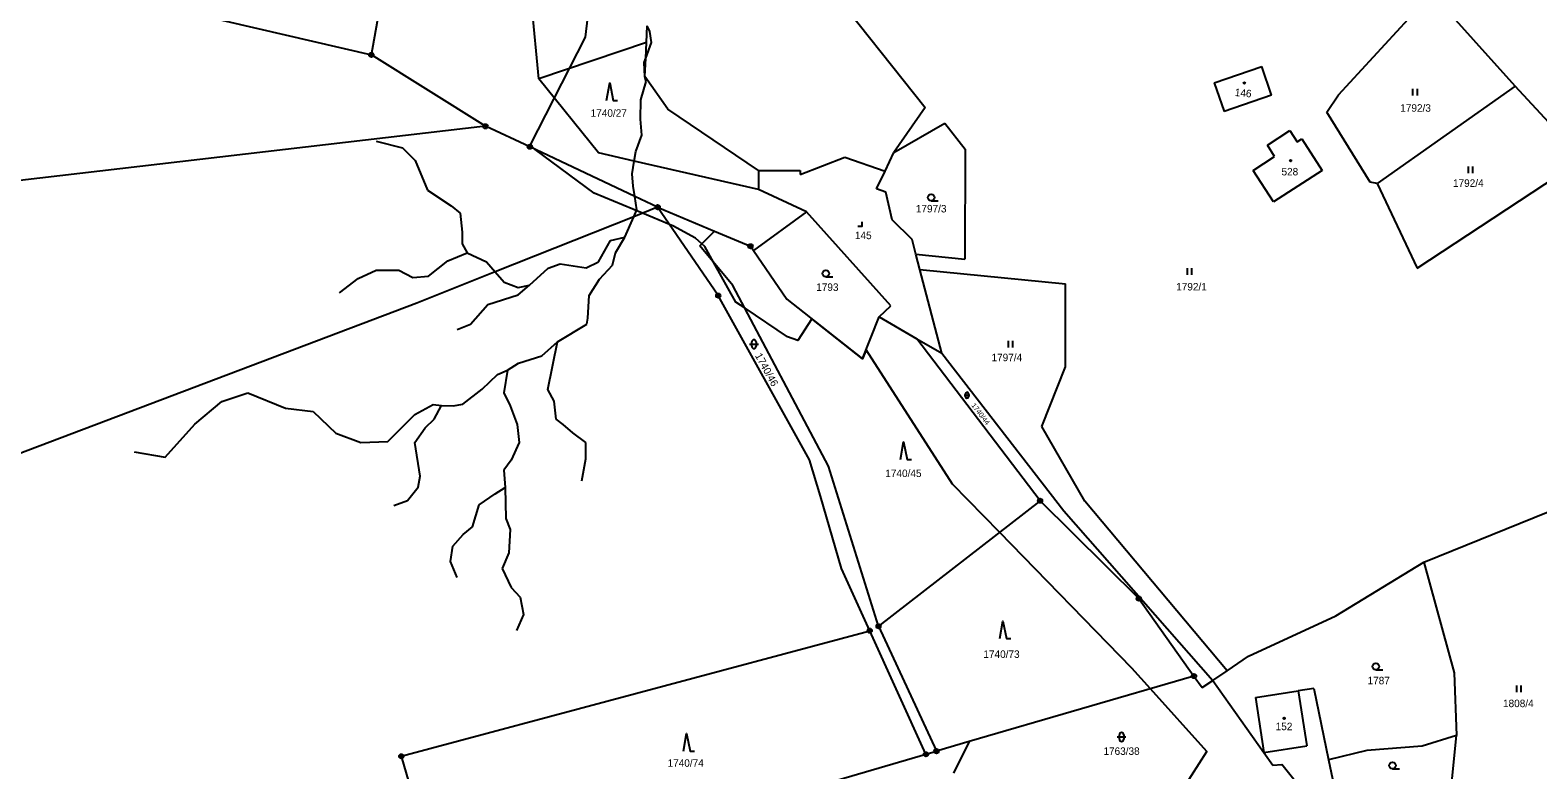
# Model space of a CAD drawing. Extents: x -445050 to -440454, y -1134563 to -1129741.
# Drawn here: x -444211.3 to -443869.3, y -1133781.5 to -1133613.8 of the extents above; entities that cross this region are included whole.
import ezdxf

# ---------------------------------------------------------------- set-up
doc = ezdxf.new("R2010")
doc.units = 0
for name, color, linetype in [('Vrstva 1', 7, 'Continuous'), ('Vrstva 18', 7, 'Continuous'), ('Vrstva 19', 7, 'Continuous'), ('Vrstva 24', 7, 'Continuous'), ('Vrstva 25', 7, 'Continuous'), ('Vrstva 3', 7, 'Continuous'), ('Vrstva 37', 7, 'Continuous'), ('Vrstva 4', 7, 'Continuous'), ('Vrstva 52', 7, 'Continuous')]:
    doc.layers.add(name, color=color, linetype=linetype)

msp = doc.modelspace()

# ---------------------------------------------------------------- linework, layer by layer
at = {"layer": 'Vrstva 1'}
for points in [[(-444536.77, -1133526.05), (-444133.93, -1133619.4)], [(-444133.93, -1133619.4), (-444129.66, -1133595.59)], [(-444030.89, -1133602.82), (-444008.31, -1133631.33)], [(-443914.57, -1133628.46), (-443893.4, -1133605.42)], [(-443874.45, -1133626.52), (-443893.4, -1133605.42)], [(-444095.95, -1133624.81), (-444097.52, -1133608.24)], [(-444071.54, -1133616.56), (-444071.37, -1133612.81)], [(-444071.54, -1133616.56), (-444095.95, -1133624.81)], [(-444071.7, -1133620.15), (-444071.54, -1133616.56)], [(-444108.04, -1133635.6), (-444133.93, -1133619.4)], [(-444071.89, -1133624.33), (-444071.7, -1133620.15)], [(-443942.73, -1133625.73), (-443931.97, -1133622.07)], [(-443929.77, -1133628.53), (-443931.97, -1133622.07)], [(-444082.43, -1133641.62), (-444095.95, -1133624.81)], [(-444066.68, -1133631.72), (-444071.89, -1133624.33)], [(-443942.73, -1133625.73), (-443940.51, -1133632.22)], [(-443929.77, -1133628.53), (-443940.51, -1133632.22)], [(-443917.22, -1133632.42), (-443914.57, -1133628.46)], [(-443874.45, -1133626.52), (-443905.79, -1133648.58)], [(-443859.16, -1133643.06), (-443874.45, -1133626.52)], [(-444046.11, -1133645.63), (-444066.68, -1133631.72)], [(-444008.31, -1133631.33), (-444015.45, -1133641.56)], [(-443907.33, -1133648.23), (-443917.22, -1133632.42)], [(-444108.04, -1133635.6), (-444690.7, -1133703.53)], [(-444097.99, -1133640.23), (-444108.04, -1133635.6)], [(-444015.45, -1133641.56), (-444003.88, -1133634.88)], [(-444003.88, -1133634.88), (-443999.2, -1133640.78)], [(-443930.68, -1133639.88), (-443925.56, -1133636.54)], [(-443925.56, -1133636.54), (-443923.91, -1133639.08)], [(-443923.91, -1133639.08), (-443922.86, -1133638.4)], [(-443922.86, -1133638.4), (-443918.24, -1133645.61)], [(-444074.18, -1133651.48), (-444097.99, -1133640.23)], [(-444074.3, -1133643.48), (-444082.43, -1133641.62)], [(-444036.67, -1133646.5), (-444026.5, -1133642.56)], [(-444026.5, -1133642.56), (-444017.4, -1133645.73)], [(-444017.4, -1133645.73), (-444015.45, -1133641.56)], [(-443999.2, -1133640.78), (-443999.28, -1133665.69)], [(-443933.94, -1133645.59), (-443929.03, -1133642.41)], [(-443929.03, -1133642.41), (-443930.68, -1133639.88)], [(-444046.11, -1133649.94), (-444074.3, -1133643.48)], [(-444046.11, -1133645.63), (-444036.67, -1133645.63)], [(-444046.11, -1133645.63), (-444046.11, -1133649.94)], [(-444036.67, -1133645.63), (-444036.67, -1133646.5)], [(-444019.31, -1133649.8), (-444017.4, -1133645.73)], [(-443929.3, -1133652.72), (-443933.94, -1133645.59)], [(-443918.24, -1133645.61), (-443929.3, -1133652.72)], [(-443896.72, -1133667.75), (-443859.16, -1133643.06)], [(-444017.26, -1133650.54), (-444019.31, -1133649.8)], [(-443905.79, -1133648.58), (-443907.33, -1133648.23)], [(-443905.79, -1133648.58), (-443896.72, -1133667.75)], [(-444068.99, -1133653.93), (-444074.18, -1133651.48)], [(-444035.25, -1133654.97), (-444046.11, -1133649.94)], [(-444015.77, -1133656.81), (-444017.26, -1133650.54)], [(-444074.42, -1133656.09), (-444105.83, -1133668.6)], [(-444068.99, -1133653.93), (-444074.42, -1133656.09)], [(-444068.99, -1133653.93), (-444056.06, -1133659.36)], [(-444055.25, -1133673.97), (-444068.99, -1133653.93)], [(-444035.25, -1133654.97), (-444047.25, -1133663.76)], [(-444016.09, -1133676.3), (-444035.25, -1133654.97)], [(-444059.44, -1133662.7), (-444056.06, -1133659.36)], [(-444056.06, -1133659.36), (-444047.92, -1133662.78)], [(-444011.29, -1133661.23), (-444015.77, -1133656.81)], [(-444051.9, -1133671.67), (-444059.44, -1133662.7)], [(-444047.92, -1133662.78), (-444047.25, -1133663.76)], [(-444010.42, -1133664.62), (-444011.29, -1133661.23)], [(-444047.25, -1133663.76), (-444039.72, -1133674.81)], [(-444009.53, -1133668.06), (-444010.42, -1133664.62)], [(-444010.42, -1133664.62), (-443999.28, -1133665.69)], [(-444105.83, -1133668.6), (-444123.62, -1133675.69)], [(-444009.53, -1133668.06), (-443976.44, -1133671.29)], [(-444004.56, -1133687.02), (-444009.53, -1133668.06)], [(-444030.2, -1133712.65), (-444051.9, -1133671.67)], [(-443976.44, -1133690.1), (-443976.44, -1133671.29)], [(-444123.62, -1133675.69), (-444615.4, -1133861.8)], [(-444034.52, -1133711.24), (-444055.25, -1133673.97)], [(-444039.72, -1133674.81), (-444022.52, -1133688.35)], [(-444018.75, -1133678.8), (-444016.09, -1133676.3)], [(-444022.52, -1133688.35), (-444018.75, -1133678.8)], [(-444018.75, -1133678.8), (-444010.19, -1133683.76)], [(-443982.23, -1133720.48), (-444010.19, -1133683.76)], [(-444010.19, -1133683.76), (-444004.56, -1133687.02)], [(-444004.56, -1133687.02), (-443976.84, -1133722.81)], [(-443981.85, -1133703.63), (-443976.44, -1133690.1)], [(-443972.09, -1133720.58), (-443981.85, -1133703.63)], [(-444032.03, -1133719.48), (-444034.52, -1133711.24)], [(-444018.88, -1133748.95), (-444030.2, -1133712.65)], [(-444027.29, -1133735.87), (-444032.03, -1133719.48)], [(-443982.23, -1133720.48), (-444018.88, -1133748.95)], [(-443959.84, -1133742.67), (-443982.23, -1133720.48)], [(-443939.83, -1133759.05), (-443972.09, -1133720.58)], [(-443976.84, -1133722.81), (-443943.07, -1133761.23)], [(-443895.23, -1133734.45), (-443867.02, -1133722.99)], [(-443915.12, -1133746.57), (-443895.23, -1133734.45)], [(-443895.23, -1133734.45), (-443888.3, -1133759.48)], [(-444020.88, -1133749.95), (-444027.29, -1133735.87)], [(-443959.84, -1133742.67), (-443947.33, -1133760.25)], [(-444018.88, -1133748.95), (-444005.74, -1133777.27)], [(-443934.93, -1133755.76), (-443915.12, -1133746.57)], [(-444127.14, -1133778.42), (-444020.88, -1133749.95)], [(-444008.13, -1133777.97), (-444020.88, -1133749.95)], [(-443939.83, -1133759.05), (-443934.93, -1133755.76)], [(-443943.07, -1133761.23), (-443939.83, -1133759.05)], [(-443947.33, -1133760.25), (-443998.33, -1133775.11)], [(-443947.33, -1133760.25), (-443945.48, -1133762.85)], [(-443945.48, -1133762.85), (-443943.07, -1133761.23)], [(-443943.07, -1133761.23), (-443931.46, -1133777.59)], [(-443888.3, -1133759.48), (-443887.76, -1133773.73)], [(-443933.39, -1133765.08), (-443923.68, -1133763.58)], [(-443933.39, -1133765.08), (-443931.46, -1133777.59)], [(-443920.16, -1133763.04), (-443923.68, -1133763.58)], [(-443920.16, -1133763.04), (-443916.8, -1133779.22)], [(-443998.33, -1133775.11), (-444005.74, -1133777.27)], [(-443998.33, -1133775.11), (-444001.89, -1133782.24)], [(-443895.58, -1133776.16), (-443908.13, -1133777.12)], [(-443887.76, -1133773.73), (-443895.58, -1133776.16)], [(-443889.12, -1133787.28), (-443887.76, -1133773.73)], [(-444127.14, -1133778.42), (-444116.49, -1133814.96)], [(-444040.41, -1133787.38), (-444008.13, -1133777.97)], [(-444008.13, -1133777.97), (-444005.74, -1133777.27)], [(-443931.46, -1133777.59), (-443929.46, -1133780.41)], [(-443908.13, -1133777.12), (-443916.8, -1133779.22)], [(-443916.8, -1133779.22), (-443914.64, -1133789.63)], [(-443929.46, -1133780.41), (-443927.37, -1133780.29)], [(-443919.53, -1133790.09), (-443927.37, -1133780.29)]]:
    msp.add_lwpolyline(points, dxfattribs=at)
at = {"layer": 'Vrstva 24'}
for centre, radius in [((-444133.93, -1133619.4), 0.5), ((-444133.93, -1133619.4), 0.1), ((-444108.04, -1133635.6), 0.5), ((-444108.04, -1133635.6), 0.1), ((-444097.99, -1133640.23), 0.5), ((-444097.99, -1133640.23), 0.1), ((-444068.99, -1133653.93), 0.5), ((-444068.99, -1133653.93), 0.1), ((-444047.92, -1133662.78), 0.5), ((-444047.92, -1133662.78), 0.1), ((-444055.25, -1133673.97), 0.5), ((-444055.25, -1133673.97), 0.1), ((-443982.23, -1133720.48), 0.5), ((-443982.23, -1133720.48), 0.1), ((-443959.84, -1133742.67), 0.5), ((-443959.84, -1133742.67), 0.1), ((-444018.88, -1133748.95), 0.5), ((-444018.88, -1133748.95), 0.1), ((-444020.88, -1133749.95), 0.5), ((-444020.88, -1133749.95), 0.1), ((-443947.33, -1133760.25), 0.5), ((-443947.33, -1133760.25), 0.1), ((-444127.14, -1133778.42), 0.5), ((-444127.14, -1133778.42), 0.1), ((-444008.13, -1133777.97), 0.5), ((-444008.13, -1133777.97), 0.1), ((-444005.74, -1133777.27), 0.5), ((-444005.74, -1133777.27), 0.1)]:
    msp.add_circle(centre, radius, dxfattribs=at)
at = {"layer": 'Vrstva 25'}
for p, q in [((-443897.66, -1133628.63), (-443897.66, -1133627.13)), ((-443896.66, -1133628.63), (-443896.66, -1133627.13)), ((-443885.06, -1133646.2), (-443885.06, -1133644.7)), ((-443884.06, -1133646.2), (-443884.06, -1133644.7)), ((-444006.97, -1133652.46), (-444005.37, -1133652.46)), ((-444030.84, -1133669.74), (-444029.24, -1133669.74)), ((-443948.82, -1133669.27), (-443948.82, -1133667.77)), ((-443947.82, -1133669.27), (-443947.82, -1133667.77)), ((-444048.15, -1133684.98), (-444046.15, -1133684.98)), ((-444047.65, -1133685.48), (-444047.65, -1133684.48)), ((-444046.65, -1133684.48), (-444046.65, -1133685.48)), ((-443989.43, -1133685.75), (-443989.43, -1133684.25)), ((-443988.43, -1133685.75), (-443988.43, -1133684.25)), ((-443999.49, -1133696.57), (-443998.15, -1133696.57)), ((-443999.16, -1133696.91), (-443999.16, -1133696.24)), ((-443998.48, -1133696.24), (-443998.48, -1133696.91)), ((-443906.08, -1133758.8), (-443904.48, -1133758.8)), ((-443874.08, -1133763.86), (-443874.08, -1133762.36)), ((-443873.08, -1133763.86), (-443873.08, -1133762.36)), ((-443964.76, -1133774.05), (-443962.76, -1133774.05)), ((-443964.26, -1133774.55), (-443964.26, -1133773.55)), ((-443963.26, -1133773.55), (-443963.26, -1133774.55)), ((-443902.29, -1133781.26), (-443900.69, -1133781.26))]:
    msp.add_line(p, q, dxfattribs=at)
for points in [[(-444080.57, -1133629.72), (-444079.87, -1133625.72), (-444079.07, -1133629.72), (-444078.07, -1133629.72)], [(-444023.61, -1133658.26), (-444022.61, -1133658.26), (-444022.61, -1133657.26)], [(-444013.89, -1133711.16), (-444013.19, -1133707.16), (-444012.39, -1133711.16), (-444011.39, -1133711.16)], [(-443991.36, -1133751.76), (-443990.66, -1133747.76), (-443989.86, -1133751.76), (-443988.86, -1133751.76)], [(-444063.12, -1133777.26), (-444062.42, -1133773.26), (-444061.62, -1133777.26), (-444060.62, -1133777.26)]]:
    msp.add_lwpolyline(points, dxfattribs=at)
for centre, radius in [((-443935.89, -1133625.78), 0.175), ((-443925.39, -1133643.39), 0.175), ((-444006.97, -1133651.71), 0.75), ((-444030.84, -1133668.99), 0.75), ((-443906.08, -1133758.05), 0.75), ((-443926.88, -1133769.81), 0.175), ((-443902.29, -1133780.51), 0.75)]:
    msp.add_circle(centre, radius, dxfattribs=at)
for centre, radius, start, end in [((-444047.15, -1133684.48), 0.5, 0, 180), ((-444047.15, -1133685.48), 0.5, 180, 0), ((-443998.82, -1133696.24), 0.335, 0, 180), ((-443998.82, -1133696.91), 0.335, 180, 0), ((-443963.76, -1133773.55), 0.5, 0, 180), ((-443963.76, -1133774.55), 0.5, 180, 0)]:
    msp.add_arc(centre, radius, start, end, dxfattribs=at)
at = {"layer": 'Vrstva 3'}
for points in [[(-443942.73, -1133625.73), (-443931.97, -1133622.07)], [(-443929.77, -1133628.53), (-443931.97, -1133622.07)], [(-443942.73, -1133625.73), (-443940.51, -1133632.22)], [(-443929.77, -1133628.53), (-443940.51, -1133632.22)], [(-443930.68, -1133639.88), (-443925.56, -1133636.54)], [(-443925.56, -1133636.54), (-443923.91, -1133639.08)], [(-443923.91, -1133639.08), (-443922.86, -1133638.4)], [(-443922.86, -1133638.4), (-443918.24, -1133645.61)], [(-443933.94, -1133645.59), (-443929.03, -1133642.41)], [(-443929.03, -1133642.41), (-443930.68, -1133639.88)], [(-443929.3, -1133652.72), (-443933.94, -1133645.59)], [(-443918.24, -1133645.61), (-443929.3, -1133652.72)], [(-443933.39, -1133765.08), (-443923.68, -1133763.58)], [(-443933.39, -1133765.08), (-443931.46, -1133777.59)], [(-443923.68, -1133763.58), (-443921.76, -1133776.09)], [(-443931.46, -1133777.59), (-443921.76, -1133776.09)]]:
    msp.add_lwpolyline(points, dxfattribs=at)
at = {"layer": 'Vrstva 37'}
for centre in [(-443935.89, -1133625.78), (-443925.39, -1133643.39), (-443926.88, -1133769.81)]:
    msp.add_circle(centre, 0.175, dxfattribs=at)
at = {"layer": 'Vrstva 4'}
for points in [[(-444070.78, -1133614.1), (-444071.37, -1133612.81)], [(-444070.42, -1133616.63), (-444070.78, -1133614.1)], [(-444071.7, -1133620.15), (-444070.42, -1133616.63)], [(-444072.07, -1133621.16), (-444071.7, -1133620.15)], [(-444071.89, -1133624.33), (-444072.07, -1133621.16)], [(-444072.84, -1133629.59), (-444071.6, -1133625.46)], [(-444071.6, -1133625.46), (-444071.89, -1133624.33)], [(-444072.9, -1133633.95), (-444072.84, -1133629.59)], [(-444072.6, -1133637.6), (-444072.9, -1133633.95)], [(-444132.85, -1133638.93), (-444126.9, -1133640.5)], [(-444073.96, -1133641.29), (-444072.6, -1133637.6)], [(-444126.9, -1133640.5), (-444123.99, -1133643.31)], [(-444074.3, -1133643.48), (-444073.96, -1133641.29)], [(-444123.99, -1133643.31), (-444121.18, -1133650.04)], [(-444074.75, -1133646.34), (-444074.3, -1133643.48)], [(-444074.52, -1133649.15), (-444074.75, -1133646.34)], [(-444074.18, -1133651.48), (-444074.52, -1133649.15)], [(-444121.18, -1133650.04), (-444115.8, -1133653.63)], [(-444073.74, -1133654.53), (-444074.18, -1133651.48)], [(-444115.8, -1133653.63), (-444113.78, -1133655.31)], [(-444113.78, -1133655.31), (-444113.33, -1133659.58)], [(-444076.43, -1133660.7), (-444074.42, -1133656.09)], [(-444074.42, -1133656.09), (-444073.74, -1133654.53)], [(-444113.33, -1133659.58), (-444113.33, -1133662.27)], [(-444113.33, -1133662.27), (-444112.21, -1133664.29)], [(-444082.37, -1133666.31), (-444079.68, -1133661.49)], [(-444079.68, -1133661.49), (-444076.43, -1133660.7)], [(-444078.56, -1133664.29), (-444076.43, -1133660.7)], [(-444120.96, -1133669.56), (-444116.59, -1133666.08)], [(-444116.59, -1133666.08), (-444112.21, -1133664.29)], [(-444112.21, -1133664.29), (-444107.84, -1133666.31)], [(-444107.84, -1133666.31), (-444105.83, -1133668.6)], [(-444093.81, -1133667.77), (-444091.12, -1133666.76)], [(-444091.12, -1133666.76), (-444085.18, -1133667.66)], [(-444085.18, -1133667.66), (-444082.37, -1133666.31)], [(-444079.23, -1133667.1), (-444078.56, -1133664.29)], [(-444141.15, -1133673.38), (-444136.89, -1133670.12)], [(-444136.89, -1133670.12), (-444132.85, -1133668.22)], [(-444132.85, -1133668.22), (-444127.69, -1133668.22)], [(-444127.69, -1133668.22), (-444124.55, -1133669.9)], [(-444124.55, -1133669.9), (-444120.96, -1133669.56)], [(-444105.83, -1133668.6), (-444103.8, -1133670.91)], [(-444098.08, -1133671.58), (-444093.81, -1133667.77)], [(-444084.5, -1133673.94), (-444082.15, -1133670.24)], [(-444082.15, -1133670.24), (-444079.23, -1133667.1)], [(-444103.8, -1133670.91), (-444100.66, -1133672.14)], [(-444100.66, -1133673.83), (-444098.08, -1133671.58)], [(-444100.66, -1133672.14), (-444098.08, -1133671.58)], [(-444111.42, -1133680.45), (-444107.5, -1133675.96)], [(-444107.5, -1133675.96), (-444100.66, -1133673.83)], [(-444084.84, -1133679.1), (-444084.5, -1133673.94)], [(-444114.45, -1133681.68), (-444111.42, -1133680.45)], [(-444091.68, -1133684.49), (-444085.06, -1133680.45)], [(-444085.06, -1133680.45), (-444084.84, -1133679.1)], [(-444095.27, -1133687.63), (-444091.68, -1133684.49)], [(-444093.92, -1133695.26), (-444091.68, -1133684.49)], [(-444105.32, -1133691.87), (-444103.08, -1133690.92)], [(-444103.08, -1133690.92), (-444103.9, -1133696.05)], [(-444103.08, -1133690.92), (-444100.54, -1133689.31)], [(-444100.54, -1133689.31), (-444095.27, -1133687.63)], [(-444108.78, -1133695.23), (-444105.32, -1133691.87)], [(-444167.86, -1133697.96), (-444161.94, -1133696.01)], [(-444161.94, -1133696.01), (-444153.44, -1133699.53)], [(-444113.17, -1133698.58), (-444108.78, -1133695.23)], [(-444103.9, -1133696.05), (-444102.44, -1133698.96)], [(-444092.47, -1133697.95), (-444093.92, -1133695.26)], [(-444173.96, -1133703.14), (-444167.86, -1133697.96)], [(-444153.44, -1133699.53), (-444147.15, -1133700.27)], [(-444147.15, -1133700.27), (-444141.99, -1133705.17)], [(-444130.16, -1133707.02), (-444124.06, -1133700.92)], [(-444124.06, -1133700.92), (-444119.9, -1133698.7)], [(-444119.9, -1133698.7), (-444118.04, -1133698.88)], [(-444119.7, -1133701.96), (-444118.04, -1133698.88)], [(-444118.04, -1133698.88), (-444115.37, -1133698.97)], [(-444115.37, -1133698.97), (-444113.17, -1133698.58)], [(-444102.44, -1133698.96), (-444100.87, -1133703.23)], [(-444092.02, -1133701.99), (-444092.47, -1133697.95)], [(-444180.71, -1133710.63), (-444173.96, -1133703.14)], [(-444124.06, -1133707.3), (-444121.69, -1133703.95)], [(-444121.69, -1133703.95), (-444119.7, -1133701.96)], [(-444100.87, -1133703.23), (-444100.42, -1133707.27)], [(-444090.45, -1133703.22), (-444092.02, -1133701.99)], [(-444088.2, -1133705.13), (-444090.45, -1133703.22)], [(-444141.99, -1133705.17), (-444136.35, -1133707.29)], [(-444136.35, -1133707.29), (-444130.16, -1133707.02)], [(-444122.86, -1133714.88), (-444124.06, -1133707.3)], [(-444100.42, -1133707.27), (-444102.22, -1133711.31)], [(-444085.29, -1133707.26), (-444088.2, -1133705.13)], [(-444085.29, -1133710.96), (-444085.29, -1133707.26)], [(-444187.73, -1133709.42), (-444180.71, -1133710.63)], [(-444102.22, -1133711.31), (-444103.9, -1133713.55)], [(-444086.19, -1133716.01), (-444085.29, -1133710.96)], [(-444103.9, -1133713.55), (-444103.56, -1133717.47)], [(-444125.72, -1133720.43), (-444123.32, -1133717.38)], [(-444123.32, -1133717.38), (-444122.86, -1133714.88)], [(-444105.81, -1133718.93), (-444103.56, -1133717.47)], [(-444103.56, -1133717.47), (-444103.45, -1133724.55)], [(-444128.86, -1133721.54), (-444125.72, -1133720.43)], [(-444110.97, -1133726.44), (-444109.51, -1133721.39)], [(-444109.51, -1133721.39), (-444105.81, -1133718.93)], [(-444103.45, -1133724.55), (-444102.44, -1133727.01)], [(-444115.45, -1133730.82), (-444113.1, -1133728.13)], [(-444113.1, -1133728.13), (-444110.97, -1133726.44)], [(-444102.44, -1133727.01), (-444102.78, -1133732.29)], [(-444116.01, -1133734.3), (-444115.45, -1133730.82)], [(-444114.44, -1133737.89), (-444116.01, -1133734.3)], [(-444102.78, -1133732.29), (-444104.24, -1133735.88)], [(-444104.24, -1133735.88), (-444102.22, -1133740.14)], [(-444102.22, -1133740.14), (-444100.2, -1133742.38)], [(-444100.2, -1133742.38), (-444099.41, -1133746.3)], [(-444099.41, -1133746.3), (-444100.98, -1133749.89)], [(-443923.68, -1133763.58), (-443921.76, -1133776.09)], [(-443931.46, -1133777.59), (-443921.76, -1133776.09)]]:
    msp.add_lwpolyline(points, dxfattribs=at)
at = {"layer": 'Vrstva 52'}
msp.add_lwpolyline([(-443951.39, -1133788.2), (-443944.39, -1133777.33), (-443957.22, -1133763.13), (-443961.45, -1133758.45), (-443991.46, -1133727.65), (-444002.1, -1133716.73), (-444021.69, -1133686.24), (-444022.52, -1133688.35), (-444034.04, -1133679.28), (-444037.22, -1133684.16), (-444039.57, -1133683.31), (-444049.15, -1133676.86), (-444051.27, -1133675.44), (-444056.32, -1133666.41), (-444058.3, -1133662.88), (-444058.99, -1133662.25), (-444060.43, -1133660.96), (-444065.53, -1133658.19), (-444066.28, -1133657.88), (-444072.46, -1133655.31), (-444083.42, -1133650.74), (-444096.75, -1133640.82), (-444097.94, -1133639.93), (-444085.33, -1133615.41), (-444084.48, -1133607.75)], dxfattribs=at)

# ---------------------------------------------------------------- texts
at = {"layer": 'Vrstva 18'}
for s, p in [('1740/27', (-444084.19, -1133633.44)), ('1792/3', (-443900.54, -1133632.29)), ('1792/4', (-443888.58, -1133649.32)), ('1797/3', (-444010.42, -1133655.12)), ('1793', (-444033.02, -1133672.92)), ('1792/1', (-443951.37, -1133672.82)), ('1797/4', (-443993.26, -1133688.85)), ('1740/45', (-444017.35, -1133715.12)), ('1740/73', (-443995.1, -1133756.12)), ('1787', (-443907.96, -1133762.11)), ('1808/4', (-443877.23, -1133767.29)), ('1763/38', (-443967.87, -1133778.11)), ('1740/74', (-444066.74, -1133780.81))]:
    msp.add_text(s, height=1.7, dxfattribs=at).set_placement(p)
for s, height, rotation, p in [('1740/46', 1.7, 298.7613, (-444046.97, -1133687.57)), ('1740/44', 1.14, 307.1553, (-443997.89, -1133698.89))]:
    msp.add_text(s, height=height, rotation=rotation, dxfattribs=at).set_placement(p)
at = {"layer": 'Vrstva 19'}
msp.add_text('146', height=1.7, rotation=354.9109, dxfattribs=at).set_placement((-443938.13, -1133628.72))
for s, p in [('528', (-443927.48, -1133646.73)), ('145', (-444024.24, -1133661.18)), ('152', (-443928.8, -1133772.51))]:
    msp.add_text(s, height=1.7, dxfattribs=at).set_placement(p)

doc.saveas('drawing.dxf')
